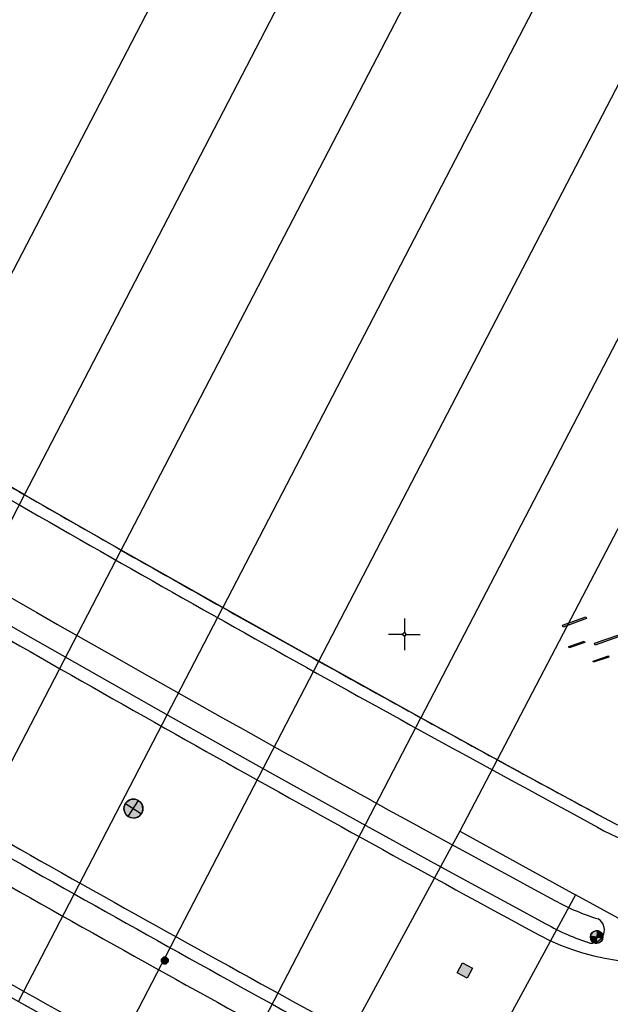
# Model space of a CAD drawing. Header units: metres. Extents: x 2695560 to 2696939, y 1260491 to 1262050.
# Tile 693 of 1005: x 2696311 to 2696334, y 1260735 to 1260774. Entities that reach past the tile are written whole.
import ezdxf

# ---------------------------------------------------------------- set-up
doc = ezdxf.new("R2010")
doc.units = ezdxf.units.M
doc.linetypes.add('AUSGEZOGEN', pattern=[0])
for name, color, linetype in [('XR$1$AV_Koordinatennetzpunkte', 7, 'AUSGEZOGEN'), ('XR$1$AV_Linien (BB)', 7, 'AUSGEZOGEN'), ('XR$1$AV_Linien (EO)', 7, 'AUSGEZOGEN'), ('XR$1$EW_LK_Knoten', 1, 'AUSGEZOGEN'), ('XR$1$GA_LK_Rohrleitungsteil', 32, 'AUSGEZOGEN'), ('XR$1$PFEW', 255, 'AUSGEZOGEN'), ('XR$1$RAEW', 8, 'AUSGEZOGEN')]:
    doc.layers.add(name, color=color, linetype=linetype)

# ---------------------------------------------------------------- blocks, each defined once
blk = doc.blocks.new('COMPLEXOBJECT_174')
at = {"layer": 'XR$1$AV_Linien (BB)', "color": 7, "linetype": 'AUSGEZOGEN', "transparency": 33554687}
blk.add_lwpolyline([(6249.833, 10771.884), (6253.411, 10769.542), (6259.669, 10765.497), (6260.402, 10765.027), (6268.175, 10760.105), (6271.208, 10758.21), (6274.624, 10756.094), (6278.385, 10753.788), (6282.275, 10751.426), (6286.107, 10749.122), (6290.077, 10746.761), (6293.95, 10744.481), (6297.924, 10742.165), (6301.831, 10739.911), (6305.656, 10737.727), (6309.697, 10735.444), (6313.499, 10733.318), (6317.542, 10731.082), (6320.339, 10729.548)], dxfattribs=at)
blk = doc.blocks.new('COMPLEXOBJECT_253')
at = {"layer": 'XR$1$AV_Linien (BB)', "color": 7, "linetype": 'AUSGEZOGEN', "transparency": 33554687}
blk.add_arc((6800.912, 11610.555), 998.264, 239.925861, 241.674048, dxfattribs=at)
blk = doc.blocks.new('COMPLEXOBJECT_260')
at = {"layer": 'XR$1$AV_Linien (BB)', "color": 7, "linetype": 'AUSGEZOGEN', "transparency": 33554687}
blk.add_lwpolyline([(6328.682, 10745.031), (6325.657, 10746.69), (6321.611, 10748.931), (6317.802, 10751.062), (6313.771, 10753.342), (6309.936, 10755.533), (6306.033, 10757.787), (6302.068, 10760.104), (6298.211, 10762.381), (6294.258, 10764.739), (6290.431, 10767.044), (6286.557, 10769.403), (6282.796, 10771.715), (6279.411, 10773.816), (6277.552, 10774.979), (6269.636, 10779.989), (6268.524, 10780.701)], dxfattribs=at)
blk = doc.blocks.new('COMPLEXOBJECT_268')
at = {"layer": 'XR$1$AV_Linien (BB)', "color": 7, "linetype": 'AUSGEZOGEN', "transparency": 33554687}
for centre, radius, start, end in [((6808.497, 11620.586), 1003.719, 239.828064, 241.551341), ((6334.804, 10746.535), 9.561, 242.2649, 286.4312)]:
    blk.add_arc(centre, radius, start, end, dxfattribs=at)
blk = doc.blocks.new('COMPLEXOBJECT_277')
at = {"layer": 'XR$1$AV_Linien (BB)', "color": 7, "linetype": 'AUSGEZOGEN', "transparency": 33554687}
blk.add_line((6328.682, 10745.031), (6332.899, 10742.741), dxfattribs=at)
blk.add_lwpolyline([(6339.861, 10744.611), (6341.437, 10747.535), (6341.046, 10747.732), (6343.612, 10752.665)], dxfattribs=at)
blk.add_arc((6335.491, 10746.985), 4.973, 238.5801, 331.4896, dxfattribs=at)
blk = doc.blocks.new('COMPLEXOBJECT_581')
at = {"layer": 'XR$1$AV_Linien (BB)', "color": 7, "linetype": 'AUSGEZOGEN', "transparency": 33554687}
for centre, radius, start, end in [((6805.996, 11618.063), 999.788, 235.418627, 241.608833), ((6806.512, 11619.059), 999.933, 238.155881, 241.602908), ((6335.269, 10747.234), 8.898, 241.068, 253.1609), ((6335.088, 10746.419), 9.075, 240.4149, 252.6022), ((6332.413, 10738.278), 0.52, 265.7958, 57.6935)]:
    blk.add_arc(centre, radius, start, end, dxfattribs=at)
blk = doc.blocks.new('COMPLEXOBJECT_584')
at = {"layer": 'XR$1$AV_Linien (BB)', "color": 7, "linetype": 'AUSGEZOGEN', "transparency": 33554687}
for centre, radius, start, end in [((6300.274, 10745.779), 0.52, 77.3196, 226.6363), ((6801.461, 11609.915), 998.463, 239.877883, 241.617472), ((6801.578, 11612.26), 1001.554, 239.94155, 241.670002), ((6317.566, 10714.212), 19.592, 56.5308, 61.7615), ((6317.145, 10713.369), 19.565, 56.7501, 62.1257), ((6327.955, 10730.244), 0.52, 260.7776, 36.8872)]:
    blk.add_arc(centre, radius, start, end, dxfattribs=at)
blk = doc.blocks.new('COMPLEXOBJECT_975')
at = {"layer": 'XR$1$AV_Linien (EO)', "color": 7, "linetype": 'AUSGEZOGEN', "transparency": 33554687}
for centre, radius, start, end in [((6801.044, 11609.817), 1002.521, 239.894287, 241.73043), ((6829.853, 11661.195), 1061.874, 240.66946, 240.904499)]:
    blk.add_arc(centre, radius, start, end, dxfattribs=at)
blk = doc.blocks.new('COMPLEXOBJECT_1052')
at = {"layer": 'XR$1$AV_Linien (EO)', "color": 7, "linetype": 'AUSGEZOGEN', "transparency": 33554687}
for centre, radius, start, end in [((7110.521, 12146.804), 1605.17, 239.947267, 240.082395), ((6807.384, 11621.515), 999.138, 239.908315, 241.632215), ((6726.85, 11480.823), 836.578, 240.108698, 240.411194), ((6709.81, 11448.828), 800.343, 240.341015, 240.672554), ((6718.664, 11463.102), 817.124, 240.621519, 240.927559), ((6808.62, 11623.425), 1000.958, 240.886417, 241.151167), ((6808.328, 11623.237), 1000.653, 241.160592, 241.632902), ((6335.491, 10746.985), 4.973, 238.5801, 331.4896), ((6335.491, 10746.982), 5.421, 238.5682, 285.6284)]:
    blk.add_arc(centre, radius, start, end, dxfattribs=at)
blk = doc.blocks.new('BAV2041')
at = {"color": 7, "transparency": 33554687}
for p, q in [((0, 0.5), (0, 0.05)), ((-0.05, 0), (-0.5, 0)), ((0.05, 0), (0.5, 0)), ((0, -0.05), (0, -0.5))]:
    blk.add_line(p, q, dxfattribs=at)
blk.add_circle((0, 0), 0.05, dxfattribs=at)
for start, end in [(90, 270), (270, 90)]:
    blk.add_arc((0, 0), 0.05, start, end, dxfattribs=at)
blk = doc.blocks.new('BGA2013')
at = {"transparency": 33554687}
blk.add_hatch(color=36, dxfattribs=at).paths.add_polyline_path([(-0.291, -0.409), (0.352, 0.357), (0.291, 0.409), (-0.352, -0.357)])
at = {"color": 32, "transparency": 33554687}
blk.add_lwpolyline([(-0.291, -0.409), (-0.352, -0.357), (0.291, 0.409), (0.352, 0.357), (-0.291, -0.409)], close=True, dxfattribs=at)
blk = doc.blocks.new('BEWLP2561')
at = {"layer": 'XR$1$PFEW', "transparency": 33554687}
blk.add_hatch(color=7, dxfattribs=at).paths.add_polyline_path([(0.488, 0), (0.478, 0.101), (0.448, 0.197), (0.399, 0.286), (0.333, 0.362), (0.253, 0.424), (0.162, 0.469), (0.064, 0.494), (-0.037, 0.499), (-0.137, 0.484), (-0.232, 0.449), (-0.318, 0.395), (-0.391, 0.326), (-0.449, 0.243), (-0.489, 0.15), (-0.509, 0.051), (-0.509, -0.051), (-0.489, -0.15), (-0.449, -0.243), (-0.391, -0.326), (-0.318, -0.395), (-0.232, -0.449), (-0.137, -0.484), (-0.037, -0.499), (0.064, -0.494), (0.162, -0.469), (0.253, -0.424), (0.333, -0.362), (0.399, -0.286), (0.448, -0.197), (0.478, -0.101)])
at = {"layer": 'XR$1$RAEW', "transparency": 33554687}
for points in [[(-0.324, -0.38), (-0.009, 0.003), (-0.38, 0.325), (-0.396, 0.305), (-0.411, 0.285), (-0.425, 0.263), (-0.438, 0.242), (-0.449, 0.219), (-0.46, 0.196), (-0.469, 0.172), (-0.477, 0.148), (-0.484, 0.124), (-0.49, 0.099), (-0.494, 0.074), (-0.497, 0.049), (-0.499, 0.024), (-0.5, -0.001), (-0.499, -0.027), (-0.497, -0.052), (-0.494, -0.077), (-0.489, -0.102), (-0.484, -0.127), (-0.477, -0.151), (-0.468, -0.175), (-0.459, -0.198), (-0.448, -0.221), (-0.436, -0.244), (-0.423, -0.266), (-0.409, -0.287), (-0.394, -0.307), (-0.378, -0.327), (-0.361, -0.346), (-0.343, -0.363)], [(0.306, 0.386), (0, 0), (0.381, -0.325), (0.397, -0.305), (0.411, -0.284), (0.425, -0.262), (0.438, -0.24), (0.449, -0.217), (0.459, -0.193), (0.468, -0.169), (0.476, -0.144), (0.483, -0.12), (0.488, -0.094), (0.492, -0.069), (0.494, -0.043), (0.495, -0.018), (0.495, 0.008), (0.494, 0.034), (0.491, 0.059), (0.487, 0.084), (0.482, 0.11), (0.475, 0.134), (0.468, 0.159), (0.459, 0.183), (0.448, 0.206), (0.437, 0.229), (0.424, 0.252), (0.41, 0.273), (0.395, 0.294), (0.379, 0.314), (0.362, 0.334), (0.345, 0.352), (0.326, 0.37)]]:
    blk.add_hatch(color=1, dxfattribs=at).paths.add_polyline_path(points)
at = {"color": 1, "transparency": 33554687}
for p, q in [((0.381, -0.325), (-0.38, 0.325)), ((-0.324, -0.38), (0.306, 0.386))]:
    blk.add_line(p, q, dxfattribs=at)
for start, end in [(91.38095, 268.61905), (268.61905, 91.38095)]:
    blk.add_arc((0, 0), 0.5, start, end, dxfattribs=at)
at = {"layer": 'XR$1$PFEW', "transparency": 33554687}
blk.add_circle((-0.012, 0, -0.993), 0.5, dxfattribs=at)
at = {"layer": 'XR$1$RAEW', "color": 1, "transparency": 33554687}
for points in [[(-0.324, -0.38), (-0.009, 0.003), (-0.38, 0.325)], [(0.306, 0.386), (0, 0), (0.381, -0.325)]]:
    blk.add_lwpolyline(points, dxfattribs=at)
for centre, start, end in [((0, 0), 139.48209, 229.51105), ((-0.004, -0.006), 320.36586, 51.63478)]:
    blk.add_arc(centre, 0.5, start, end, dxfattribs=at)
blk = doc.blocks.new('BEWLP2549_S')
at = {"layer": 'XR$1$PFEW', "transparency": 33554687}
blk.add_hatch(color=7, dxfattribs=at).paths.add_polyline_path([(0.5, 0), (0.49, 0.101), (0.459, 0.197), (0.41, 0.286), (0.344, 0.362), (0.264, 0.424), (0.174, 0.469), (0.076, 0.494), (-0.025, 0.499), (-0.125, 0.484), (-0.22, 0.449), (-0.306, 0.395), (-0.379, 0.326), (-0.437, 0.243), (-0.477, 0.15), (-0.497, 0.051), (-0.497, -0.051), (-0.477, -0.15), (-0.437, -0.243), (-0.379, -0.326), (-0.306, -0.395), (-0.22, -0.449), (-0.125, -0.484), (-0.025, -0.499), (0.076, -0.494), (0.174, -0.469), (0.264, -0.424), (0.344, -0.362), (0.41, -0.286), (0.459, -0.197), (0.49, -0.101)])
at = {"color": 1, "transparency": 33554687}
for p, q in [((0.354, -0.354), (-0.354, 0.354)), ((-0.354, -0.354), (0.354, 0.354))]:
    blk.add_line(p, q, dxfattribs=at)
for start, end in [(91.3809, 268.6191), (268.6191, 91.3809)]:
    blk.add_arc((0, 0), 0.5, start, end, dxfattribs=at)
at = {"layer": 'XR$1$PFEW', "transparency": 33554687}
blk.add_circle((0, 0), 0.5, dxfattribs=at)
blk = doc.blocks.new('BEWLP2515')
at = {"layer": 'XR$1$PFEW', "transparency": 33554687}
blk.add_hatch(color=7, dxfattribs=at).paths.add_polyline_path([(1, 0.5), (0, 0.5), (0, -0.5), (1, -0.5)])
at = {"layer": 'XR$1$RAEW', "transparency": 33554687}
blk.add_hatch(color=1, dxfattribs=at).paths.add_polyline_path([(1, 0.5), (0, 0.5), (0, -0.5), (1, -0.5)])
at = {"color": 1, "transparency": 33554687}
blk.add_lwpolyline([(0, 0.5), (1, 0.5), (1, -0.5), (0, -0.5), (0, 0.5)], close=True, dxfattribs=at)
at = {"layer": 'XR$1$PFEW', "transparency": 33554687}
for p, q in [((0, -0.5), (0, 0.5)), ((0, 0.5), (1, 0.5)), ((1, 0.5), (1, -0.5)), ((1, -0.5), (0, -0.5))]:
    blk.add_line(p, q, dxfattribs=at)
blk = doc.blocks.new('BEW957')
at = {"layer": 'XR$1$RAEW', "transparency": 33554687}
blk.add_hatch(color=1, dxfattribs=at).paths.add_polyline_path([(-0.5, 0), (-0.5, -0.05), (-0.49, -0.1), (-0.48, -0.15), (-0.46, -0.2), (-0.44, -0.24), (-0.41, -0.29), (-0.38, -0.33), (-0.34, -0.36), (-0.31, -0.4), (-0.26, -0.42), (-0.22, -0.45), (-0.17, -0.47), (-0.13, -0.48), (-0.08, -0.49), (-0.03, -0.5), (0.03, -0.5), (0.08, -0.49), (0.13, -0.48), (0.17, -0.47), (0.22, -0.45), (0.26, -0.42), (0.31, -0.4), (0.34, -0.36), (0.38, -0.33), (0.41, -0.29), (0.44, -0.24), (0.46, -0.2), (0.48, -0.15), (0.49, -0.1), (0.5, -0.05), (0.5, 0), (0.5, 0.05), (0.49, 0.1), (0.48, 0.15), (0.46, 0.2), (0.44, 0.24), (0.41, 0.29), (0.38, 0.33), (0.34, 0.36), (0.31, 0.4), (0.26, 0.42), (0.22, 0.45), (0.17, 0.47), (0.13, 0.48), (0.08, 0.49), (0.03, 0.5), (-0.03, 0.5), (-0.08, 0.49), (-0.13, 0.48), (-0.17, 0.47), (-0.22, 0.45), (-0.26, 0.42), (-0.31, 0.4), (-0.34, 0.36), (-0.38, 0.33), (-0.41, 0.29), (-0.44, 0.24), (-0.46, 0.2), (-0.48, 0.15), (-0.49, 0.1), (-0.5, 0.05)])
at = {"color": 1, "transparency": 33554687}
for start, end in [(90, 180), (180, 270), (0, 90), (270, 0)]:
    blk.add_arc((0, 0), 0.5, start, end, dxfattribs=at)
at = {"layer": 'XR$1$RAEW', "color": 1, "transparency": 33554687}
blk.add_circle((0, 0), 0.5, dxfattribs=at)

msp = doc.modelspace()

# ---------------------------------------------------------------- linework, layer by layer
at = {"layer": 'XR$1$AV_Linien (BB)', "color": 7, "linetype": 'AUSGEZOGEN', "transparency": 33554687}
msp.add_line((2696340.182, 1260764.996), (2696329.652, 1260744.841), dxfattribs=at)
at = {"layer": 'XR$1$AV_Linien (EO)', "color": 7, "linetype": 'AUSGEZOGEN', "transparency": 33554687}
for p, q in [((2696302.801, 1260739.721), (2696310.906, 1260755.343)), ((2696306.626, 1260737.537), (2696314.741, 1260753.152)), ((2696310.667, 1260735.254), (2696318.772, 1260750.872)), ((2696314.469, 1260733.128), (2696322.581, 1260748.741)), ((2696318.512, 1260730.892), (2696326.627, 1260746.5)), ((2696329.652, 1260744.841), (2696328.169, 1260742.002)), ((2696328.169, 1260742.002), (2696322.837, 1260732.171)), ((2696328.169, 1260742.002), (2696332.755, 1260739.487)), ((2696332.755, 1260739.487), (2696327.439, 1260729.686))]:
    msp.add_line(p, q, dxfattribs=at)
for points in [[(2696310.906, 1260755.343), (2696371.511, 1260872.17), (2696467.746, 1261057.679), (2696467.769, 1261057.723)], [(2696314.741, 1260753.152), (2696375.486, 1260870.046), (2696464.773, 1261041.865)], [(2696307.003, 1260757.597), (2696367.571, 1260874.276), (2696445.625, 1261024.639)], [(2696452.127, 1261007.823), (2696379.519, 1260867.92), (2696318.772, 1260750.872)], [(2696322.581, 1260748.741), (2696383.413, 1260865.823), (2696439.744, 1260974.243)], [(2696427.167, 1260939.867), (2696387.52, 1260863.616), (2696326.627, 1260746.5)], [(2696343.438, 1260746.834), (2696339.301, 1260739.239), (2696339.749, 1260738.995), (2696339.557, 1260738.667), (2696336.166, 1260737.617), (2696332.755, 1260739.487)]]:
    msp.add_lwpolyline(points, dxfattribs=at)

# ---------------------------------------------------------------- block references
at = {"layer": 'XR$1$AV_Koordinatennetzpunkte', "color": 7, "linetype": 'AUSGEZOGEN', "lineweight": -3, "transparency": 33554687, "xscale": 1.25, "yscale": 1.25}
msp.add_blockref('BAV2041', (2696325.97, 1260749.81), dxfattribs=at)
at = {"layer": 'XR$1$AV_Linien (BB)', "color": 7, "linetype": 'AUSGEZOGEN', "lineweight": -3, "transparency": 33554687}
for name in ['COMPLEXOBJECT_260', 'COMPLEXOBJECT_268', 'COMPLEXOBJECT_253', 'COMPLEXOBJECT_581', 'COMPLEXOBJECT_174', 'COMPLEXOBJECT_277', 'COMPLEXOBJECT_584']:
    msp.add_blockref(name, (2690000.97, 1249999.81), dxfattribs=at)
at = {"layer": 'XR$1$AV_Linien (EO)', "color": 7, "linetype": 'AUSGEZOGEN', "lineweight": -3, "transparency": 33554687}
for name in ['COMPLEXOBJECT_1052', 'COMPLEXOBJECT_975']:
    msp.add_blockref(name, (2690000.97, 1249999.81), dxfattribs=at)
at = {"layer": 'XR$1$EW_LK_Knoten', "color": 1, "linetype": 'AUSGEZOGEN', "lineweight": -3, "transparency": 33554687}
for name, p, xscale, yscale, rotation in [('BEWLP2549_S', (2696315.223, 1260742.903), 0.7499999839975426, 0.7499999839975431, 281.5686), ('BEWLP2561', (2696333.593, 1260737.808), 0.4943918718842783, 0.4943918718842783, 211.9698), ('BEWLP2515', (2696328.478, 1260736.681), 0.4499999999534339, 0.4499999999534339, 241.1397)]:
    msp.add_blockref(name, p, dxfattribs=dict(at, xscale=xscale, yscale=yscale, rotation=rotation))
at = {"layer": 'XR$1$EW_LK_Knoten', "color": 1, "linetype": 'AUSGEZOGEN', "lineweight": -3, "transparency": 33554687, "xscale": 0.2749999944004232, "yscale": 0.2749999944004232}
msp.add_blockref('BEW957', (2696316.469, 1260736.878), dxfattribs=at)
at = {"layer": 'XR$1$GA_LK_Rohrleitungsteil', "color": 32, "linetype": 'AUSGEZOGEN', "lineweight": -3, "transparency": 33554687}
for p, xscale, yscale, rotation in [((2696332.718, 1260750.303), 0.9749999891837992, 0.9749999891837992, 150.507), ((2696333.989, 1260749.584), 0.9749999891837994, 0.9749999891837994, 149.4477), ((2696332.808, 1260749.408), 0.6499999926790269, 0.6499999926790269, 328.977), ((2696333.768, 1260748.831), 0.6499999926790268, 0.6499999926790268, 328.842)]:
    msp.add_blockref('BGA2013', p, dxfattribs=dict(at, xscale=xscale, yscale=yscale, rotation=rotation))

doc.saveas('drawing.dxf')
